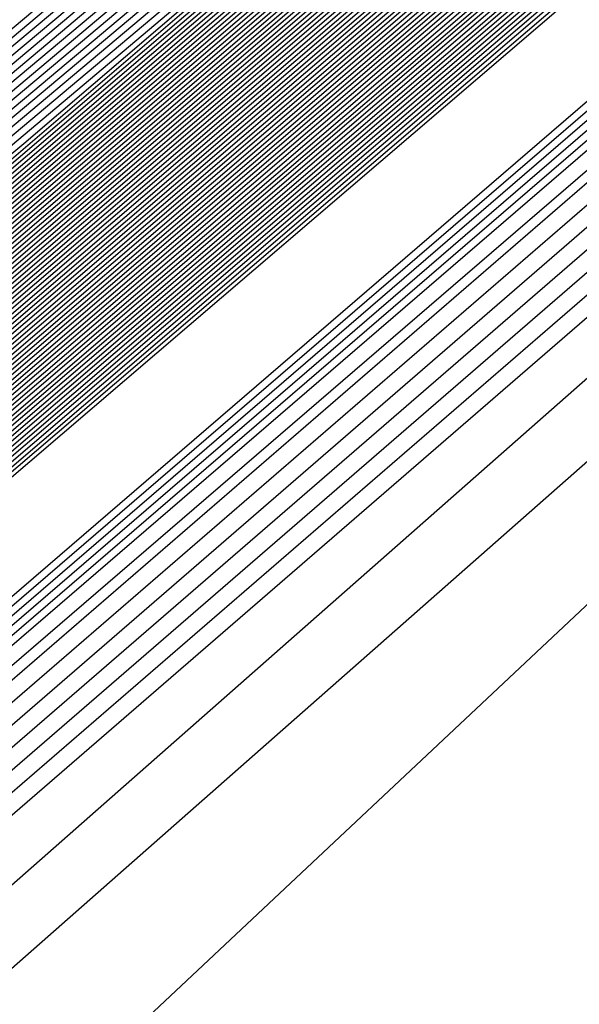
# Model space of a CAD drawing. Extents: x 3249832 to 3255657, y 13789405 to 13793316.
# Tile 885 of 1056: x 3253210.992 to 3253211.257, y 13791259.012 to 13791259.478. Entities that reach past the tile are written whole.
import ezdxf

# ---------------------------------------------------------------- set-up
doc = ezdxf.new("R2010")
doc.units = 0
doc.header["$LTSCALE"] = 100
doc.header["$MEASUREMENT"] = 0
for name, color, linetype in [('GRATIO_03231_CON', 1, 'CONTINUOUS'), ('GRATIO_0323_ICON', 1, 'CONTINUOUS'), ('TARGETS_EAST', 7, 'CONTINUOUS')]:
    doc.layers.add(name, color=color, linetype=linetype)

# ---------------------------------------------------------------- blocks, each defined once
blk = doc.blocks.new('Gratio_032316_contours')
at = {"layer": 'GRATIO_03231_CON', "color": 5, "linetype": 'Continuous', "flags": 128}
for points in [[(3253294.02117, 13791331.04278), (3253275.51252, 13791314.84857), (3253259.74641, 13791301.11971), (3253250.90118, 13791293.4869), (3253247.60749, 13791290.71421), (3253247.10911, 13791290.34906), (3253246.71171, 13791290.01217), (3253243.96878, 13791287.61762), (3253236.49572, 13791281.15281), (3253223.09361, 13791269.61112), (3253207.30623, 13791256.00981), (3253193.86302, 13791244.37213), (3253186.31196, 13791237.71784), (3253183.47503, 13791235.05279)], [(3253293.83167, 13791330.88045), (3253275.39736, 13791314.75135), (3253259.6945, 13791301.07777), (3253250.88464, 13791293.47583), (3253247.60402, 13791290.71447), (3253247.10757, 13791290.35085), (3253246.69656, 13791290.00204), (3253243.85762, 13791287.52479), (3253236.12374, 13791280.8358), (3253222.25472, 13791268.89288), (3253205.91767, 13791254.81834), (3253192.00653, 13791242.77561), (3253184.19264, 13791235.88971), (3253181.25697, 13791233.1319)], [(3253293.64218, 13791330.71812), (3253275.28219, 13791314.65413), (3253259.64258, 13791301.03582), (3253250.8681, 13791293.46475), (3253247.60055, 13791290.71473), (3253247.10604, 13791290.35265), (3253246.68141, 13791289.99191), (3253243.74646, 13791287.43197), (3253235.75176, 13791280.51879), (3253221.41583, 13791268.17464), (3253204.52912, 13791253.62687), (3253190.15004, 13791241.1791), (3253182.07332, 13791234.06158)], [(3253293.45268, 13791330.55578), (3253275.16702, 13791314.55691), (3253259.59067, 13791300.99388), (3253250.85155, 13791293.45368), (3253247.59708, 13791290.71499), (3253247.10451, 13791290.35445), (3253246.66626, 13791289.98178), (3253243.6353, 13791287.33914), (3253235.37978, 13791280.20179), (3253220.57694, 13791267.4564), (3253203.14057, 13791252.4354), (3253188.29355, 13791239.58258), (3253179.954, 13791232.23346)], [(3253308.44452, 13791343.76579), (3253293.07368, 13791330.23112), (3253274.93669, 13791314.36246), (3253259.48684, 13791300.90999), (3253250.81847, 13791293.43152), (3253247.59013, 13791290.71551), (3253247.10144, 13791290.35804), (3253246.63595, 13791289.96152), (3253243.41298, 13791287.15349), (3253234.63582, 13791279.56777), (3253218.89917, 13791266.01993), (3253200.36346, 13791250.05246), (3253184.58057, 13791236.38955), (3253175.71733, 13791228.58423), (3253172.40047, 13791225.5046), (3253171.87167, 13791224.84758), (3253171.83099, 13791224.68776), (3253171.81192, 13791224.61054), (3253171.80631, 13791224.57903), (3253171.80709, 13791224.56196), (3253171.81141, 13791224.55077), (3253171.8175, 13791224.5425)], [(3253308.192, 13791343.54795), (3253292.88418, 13791330.06879), (3253274.82152, 13791314.26524), (3253259.43492, 13791300.86805), (3253250.80192, 13791293.42045), (3253247.58666, 13791290.71576), (3253247.09991, 13791290.35984), (3253246.63023, 13791289.95949), (3253243.37731, 13791287.12548), (3253234.5186, 13791279.46953), (3253219.10173, 13791266.20888), (3253203.65505, 13791252.98282), (3253196.57706, 13791247.03615)], [(3253307.93948, 13791343.33011), (3253292.69468, 13791329.90645), (3253274.70635, 13791314.16802), (3253259.38301, 13791300.82611), (3253250.78538, 13791293.40937), (3253247.58319, 13791290.71602), (3253247.09838, 13791290.36164), (3253246.63006, 13791289.96223), (3253243.38596, 13791287.13554), (3253234.55099, 13791279.49977), (3253219.17525, 13791266.27429), (3253203.76972, 13791253.08339), (3253196.71057, 13791247.15255)], [(3253307.68696, 13791343.11228), (3253292.50518, 13791329.74412), (3253274.59119, 13791314.0708), (3253259.33109, 13791300.78416), (3253250.76884, 13791293.3983), (3253247.57972, 13791290.71628), (3253247.09685, 13791290.36343), (3253246.62988, 13791289.96496), (3253243.39462, 13791287.1456), (3253234.58339, 13791279.53), (3253219.24877, 13791266.33971), (3253203.88439, 13791253.18397), (3253196.84408, 13791247.26894)], [(3253307.18192, 13791342.67661), (3253292.12619, 13791329.41946), (3253274.36086, 13791313.87636), (3253259.22726, 13791300.70028), (3253250.73575, 13791293.37615), (3253247.57277, 13791290.7168), (3253247.09378, 13791290.36703), (3253246.62953, 13791289.97042), (3253243.41193, 13791287.16573), (3253234.64818, 13791279.59048), (3253219.39582, 13791266.47055), (3253204.11372, 13791253.38512), (3253197.11109, 13791247.50173)], [(3253306.9294, 13791342.45877), (3253291.93669, 13791329.25712), (3253274.24569, 13791313.77914), (3253259.17535, 13791300.65833), (3253250.71921, 13791293.36507), (3253247.5693, 13791290.71706), (3253247.09225, 13791290.36882), (3253246.62935, 13791289.97315), (3253243.42058, 13791287.17579), (3253234.68057, 13791279.62072), (3253219.46933, 13791266.53596), (3253204.22838, 13791253.4857), (3253197.2446, 13791247.61813)], [(3253306.67688, 13791342.24094), (3253291.74719, 13791329.09479), (3253274.13052, 13791313.68192), (3253259.12343, 13791300.61639), (3253250.70267, 13791293.354), (3253247.56583, 13791290.71731), (3253247.09072, 13791290.37062), (3253246.62918, 13791289.97588), (3253243.42924, 13791287.18585), (3253234.71297, 13791279.65096), (3253219.54285, 13791266.60138), (3253204.34305, 13791253.58627), (3253197.37811, 13791247.73453)], [(3253306.42436, 13791342.0231), (3253291.55769, 13791328.93246), (3253274.01535, 13791313.58469), (3253259.07151, 13791300.57445), (3253250.68613, 13791293.34292), (3253247.56236, 13791290.71757), (3253247.08919, 13791290.37242), (3253246.629, 13791289.97862), (3253243.43789, 13791287.19591), (3253234.74536, 13791279.68119), (3253219.61637, 13791266.6668), (3253204.45771, 13791253.68685), (3253197.51162, 13791247.85092)], [(3253305.91932, 13791341.58743), (3253291.17869, 13791328.60779), (3253273.78502, 13791313.39025), (3253258.96768, 13791300.49056), (3253250.65304, 13791293.32077), (3253247.55541, 13791290.71809), (3253247.08612, 13791290.37601), (3253246.62865, 13791289.98408), (3253243.4552, 13791287.21604), (3253234.81015, 13791279.74167), (3253219.76341, 13791266.79763), (3253204.68704, 13791253.888), (3253197.77863, 13791248.08372)], [(3253305.6668, 13791341.36959), (3253290.98919, 13791328.44546), (3253273.66985, 13791313.29303), (3253258.91577, 13791300.44861), (3253250.6365, 13791293.30969), (3253247.55194, 13791290.71835), (3253247.08459, 13791290.37781), (3253246.62848, 13791289.98681), (3253243.46386, 13791287.2261), (3253234.84255, 13791279.77191), (3253219.83693, 13791266.86305), (3253204.80171, 13791253.98858), (3253197.91214, 13791248.20012)], [(3253305.41428, 13791341.15176), (3253290.79969, 13791328.28313), (3253273.55469, 13791313.19581), (3253258.86385, 13791300.40667), (3253250.61995, 13791293.29862), (3253247.54847, 13791290.71861), (3253247.08306, 13791290.3796), (3253246.6283, 13791289.98954), (3253243.47251, 13791287.23616), (3253234.87494, 13791279.80214), (3253219.91045, 13791266.92847), (3253204.91637, 13791254.08915), (3253198.04565, 13791248.31651)], [(3253305.16176, 13791340.93392), (3253290.6102, 13791328.1208), (3253273.43952, 13791313.09859), (3253258.81194, 13791300.36473), (3253250.60341, 13791293.28754), (3253247.545, 13791290.71886), (3253247.08152, 13791290.3814), (3253246.62812, 13791289.99227), (3253243.48117, 13791287.24622), (3253234.90734, 13791279.83238), (3253219.98397, 13791266.99388), (3253205.03104, 13791254.18973), (3253198.17916, 13791248.43291)], [(3253304.65672, 13791340.49825), (3253290.2312, 13791327.79613), (3253273.20919, 13791312.90414), (3253258.70811, 13791300.28084), (3253250.57033, 13791293.26539), (3253247.53805, 13791290.71938), (3253247.07846, 13791290.385), (3253246.62777, 13791289.99774), (3253243.49848, 13791287.26634), (3253234.97213, 13791279.89286), (3253220.13101, 13791267.12472), (3253205.26037, 13791254.39088), (3253198.44617, 13791248.6657)], [(3253304.4042, 13791340.28041), (3253290.0417, 13791327.6338), (3253273.09402, 13791312.80692), (3253258.65619, 13791300.2389), (3253250.55378, 13791293.25432), (3253247.53458, 13791290.71964), (3253247.07693, 13791290.38679), (3253246.6276, 13791290.00047), (3253243.50713, 13791287.2764), (3253235.00453, 13791279.9231), (3253220.20453, 13791267.19013), (3253205.37503, 13791254.49146), (3253198.57968, 13791248.7821)], [(3253304.15168, 13791340.06258), (3253289.8522, 13791327.47147), (3253272.97886, 13791312.7097), (3253258.60428, 13791300.19695), (3253250.53724, 13791293.24324), (3253247.53111, 13791290.7199), (3253247.07539, 13791290.38859), (3253246.62742, 13791290.0032), (3253243.51579, 13791287.28647), (3253235.03692, 13791279.95333), (3253220.27805, 13791267.25555), (3253205.4897, 13791254.59203), (3253198.71319, 13791248.8985)], [(3253303.89916, 13791339.84474), (3253289.6627, 13791327.30914), (3253272.86369, 13791312.61248), (3253258.55236, 13791300.15501), (3253250.5207, 13791293.23216), (3253247.52764, 13791290.72015), (3253247.07386, 13791290.39039), (3253246.62724, 13791290.00593), (3253243.52444, 13791287.29653), (3253235.06932, 13791279.98357), (3253220.35157, 13791267.32097), (3253205.60436, 13791254.69261), (3253198.8467, 13791249.01489)], [(3253303.39412, 13791339.40907), (3253289.2837, 13791326.98447), (3253272.63335, 13791312.41804), (3253258.44853, 13791300.07112), (3253250.48761, 13791293.21001), (3253247.52069, 13791290.72067), (3253247.0708, 13791290.39398), (3253246.62689, 13791290.0114), (3253243.54175, 13791287.31665), (3253235.13411, 13791280.04405), (3253220.49861, 13791267.4518), (3253205.83369, 13791254.89376), (3253199.11371, 13791249.24769)], [(3253303.1416, 13791339.19123), (3253289.09421, 13791326.82214), (3253272.51819, 13791312.32081), (3253258.39661, 13791300.02918), (3253250.47107, 13791293.19894), (3253247.51722, 13791290.72093), (3253247.06927, 13791290.39578), (3253246.62672, 13791290.01413), (3253243.55041, 13791287.32671), (3253235.1665, 13791280.07429), (3253220.57213, 13791267.51722), (3253205.94836, 13791254.99434), (3253199.24722, 13791249.36409)], [(3253302.88908, 13791338.9734), (3253288.90471, 13791326.65981), (3253272.40302, 13791312.22359), (3253258.3447, 13791299.98724), (3253250.45453, 13791293.18786), (3253247.51375, 13791290.72119), (3253247.06773, 13791290.39757), (3253246.62654, 13791290.01686), (3253243.55907, 13791287.33677), (3253235.1989, 13791280.10452), (3253220.64565, 13791267.58263), (3253206.06302, 13791255.09491), (3253199.38073, 13791249.48048)], [(3253302.63656, 13791338.75556), (3253288.71521, 13791326.49747), (3253272.28786, 13791312.12637), (3253258.29278, 13791299.94529), (3253250.43798, 13791293.17679), (3253247.51028, 13791290.72145), (3253247.0662, 13791290.39937), (3253246.62637, 13791290.01959), (3253243.56772, 13791287.34683), (3253235.23129, 13791280.13476), (3253220.71917, 13791267.64805), (3253206.17769, 13791255.19549), (3253199.51423, 13791249.59688)], [(3253302.13153, 13791338.31989), (3253288.33621, 13791326.17281), (3253272.05752, 13791311.93193), (3253258.18895, 13791299.8614), (3253250.4049, 13791293.15464), (3253247.50334, 13791290.72196), (3253247.06314, 13791290.40297), (3253246.62601, 13791290.02505), (3253243.58503, 13791287.36696), (3253235.29608, 13791280.19524), (3253220.86621, 13791267.77889), (3253206.40702, 13791255.39664), (3253199.78125, 13791249.82967)], [(3253301.879, 13791338.10206), (3253288.14671, 13791326.01048), (3253271.94236, 13791311.83471), (3253258.13704, 13791299.81946), (3253250.38836, 13791293.14356), (3253247.49986, 13791290.72222), (3253247.0616, 13791290.40476), (3253246.62584, 13791290.02779), (3253243.59369, 13791287.37702), (3253235.32848, 13791280.22547), (3253220.93973, 13791267.8443), (3253206.52168, 13791255.49722), (3253199.91476, 13791249.94607)], [(3253301.62648, 13791337.88422), (3253287.95721, 13791325.84815), (3253271.82719, 13791311.73748), (3253258.08512, 13791299.77752), (3253250.37181, 13791293.13248), (3253247.49639, 13791290.72248), (3253247.06007, 13791290.40656), (3253246.62566, 13791290.03052), (3253243.60234, 13791287.38708), (3253235.36087, 13791280.25571), (3253221.01325, 13791267.90972), (3253206.63635, 13791255.59779), (3253200.04827, 13791250.06247)], [(3253301.37397, 13791337.66638), (3253287.76771, 13791325.68581), (3253271.71202, 13791311.64027), (3253258.03321, 13791299.73557), (3253250.35527, 13791293.12141), (3253247.49292, 13791290.72274), (3253247.05854, 13791290.40836), (3253246.62549, 13791290.03325), (3253243.611, 13791287.39714), (3253235.39327, 13791280.28595), (3253221.08677, 13791267.97514), (3253206.75101, 13791255.69837), (3253200.18178, 13791250.17887)], [(3253300.86893, 13791337.23071), (3253287.38872, 13791325.36115), (3253271.48169, 13791311.44582), (3253257.92938, 13791299.65169), (3253250.32219, 13791293.09926), (3253247.48598, 13791290.72325), (3253247.05547, 13791290.41195), (3253246.62514, 13791290.03871), (3253243.62831, 13791287.41727), (3253235.45806, 13791280.34643), (3253221.23381, 13791268.10597), (3253206.98034, 13791255.89952), (3253200.44879, 13791250.41166)], [(3253300.61641, 13791337.01288), (3253287.19922, 13791325.19882), (3253271.36652, 13791311.3486), (3253257.87746, 13791299.60974), (3253250.30564, 13791293.08818), (3253247.4825, 13791290.72351), (3253247.05394, 13791290.41375), (3253246.62496, 13791290.04144), (3253243.63696, 13791287.42733), (3253235.49045, 13791280.37666), (3253221.30733, 13791268.17139), (3253207.09501, 13791256.0001), (3253200.5823, 13791250.52806)], [(3253300.36389, 13791336.79504), (3253287.00972, 13791325.03648), (3253271.25136, 13791311.25138), (3253257.82555, 13791299.5678), (3253250.2891, 13791293.07711), (3253247.47903, 13791290.72377), (3253247.05241, 13791290.41554), (3253246.62478, 13791290.04418), (3253243.64562, 13791287.43739), (3253235.52285, 13791280.4069), (3253221.38085, 13791268.2368), (3253207.20967, 13791256.10068), (3253200.71581, 13791250.64445)], [(3253300.11137, 13791336.57721), (3253286.82022, 13791324.87415), (3253271.13619, 13791311.15416), (3253257.77363, 13791299.52586), (3253250.27256, 13791293.06603), (3253247.47556, 13791290.72403), (3253247.05088, 13791290.41734), (3253246.62461, 13791290.04691), (3253243.65427, 13791287.44745), (3253235.55525, 13791280.43714), (3253221.45437, 13791268.30222), (3253207.32434, 13791256.20125), (3253200.84931, 13791250.76085)], [(3253299.60633, 13791336.14153), (3253286.44122, 13791324.54949), (3253270.90586, 13791310.95971), (3253257.6698, 13791299.44197), (3253250.23947, 13791293.04388), (3253247.46862, 13791290.72454), (3253247.04781, 13791290.42093), (3253246.62426, 13791290.05237), (3253243.67158, 13791287.46757), (3253235.62004, 13791280.49761), (3253221.60141, 13791268.43306), (3253207.55367, 13791256.4024), (3253201.11633, 13791250.99364)], [(3253299.35381, 13791335.9237), (3253286.25172, 13791324.38716), (3253270.79069, 13791310.86249), (3253257.61789, 13791299.40003), (3253250.22293, 13791293.0328), (3253247.46514, 13791290.7248), (3253247.04628, 13791290.42273), (3253246.62408, 13791290.0551), (3253243.68024, 13791287.47763), (3253235.65243, 13791280.52785), (3253221.67493, 13791268.49847), (3253207.66834, 13791256.50298), (3253201.24984, 13791251.11004)], [(3253299.10129, 13791335.70586), (3253286.06223, 13791324.22482), (3253270.67552, 13791310.76527), (3253257.56597, 13791299.35808), (3253250.20639, 13791293.02173), (3253247.46167, 13791290.72506), (3253247.04475, 13791290.42453), (3253246.62391, 13791290.05783), (3253243.68889, 13791287.4877), (3253235.68483, 13791280.55809), (3253221.74845, 13791268.56389), (3253207.783, 13791256.60355), (3253201.38335, 13791251.22644)], [(3253298.84877, 13791335.48803), (3253285.87273, 13791324.06249), (3253270.56035, 13791310.66805), (3253257.51405, 13791299.31614), (3253250.18984, 13791293.01065), (3253247.4582, 13791290.72532), (3253247.04322, 13791290.42633), (3253246.62373, 13791290.06056), (3253243.69755, 13791287.49776), (3253235.71722, 13791280.58833), (3253221.82197, 13791268.62931), (3253207.89767, 13791256.70413), (3253201.51686, 13791251.34284)], [(3253298.34373, 13791335.05235), (3253285.49373, 13791323.73782), (3253270.33006, 13791310.47357), (3253257.41034, 13791299.23211), (3253250.15702, 13791292.9882), (3253247.45165, 13791290.72536), (3253247.04061, 13791290.42937), (3253246.62378, 13791290.06555), (3253243.71512, 13791287.51757), (3253235.78213, 13791280.64867), (3253221.96904, 13791268.7601), (3253208.127, 13791256.90528), (3253201.78387, 13791251.57563)], [(3253298.09121, 13791334.83452), (3253285.30424, 13791323.57548), (3253270.21493, 13791310.37629), (3253257.35856, 13791299.19), (3253250.14077, 13791292.97675), (3253247.44864, 13791290.72505), (3253247.03961, 13791290.4305), (3253246.62406, 13791290.06771), (3253243.72406, 13791287.52727), (3253235.81466, 13791280.67874), (3253222.0426, 13791268.82547), (3253208.24167, 13791257.00585), (3253201.91738, 13791251.69203)], [(3253297.83869, 13791334.61668), (3253285.11475, 13791323.41314), (3253270.09981, 13791310.27902), (3253257.30679, 13791299.14788), (3253250.12455, 13791292.96527), (3253247.44567, 13791290.72468), (3253247.03867, 13791290.43158), (3253246.62439, 13791290.06982), (3253243.73305, 13791287.53693), (3253235.8472, 13791280.70879), (3253222.11616, 13791268.89083), (3253208.35634, 13791257.10642), (3253202.05089, 13791251.80842)], [(3253222.18973, 13791268.9562), (3253208.47101, 13791257.20698), (3253202.18439, 13791251.92482), (3253202.18439, 13791251.92482), (3253208.30778, 13791257.39414), (3253221.8874, 13791269.30278)], [(3253222.33685, 13791269.08692), (3253208.70035, 13791257.40813), (3253202.45141, 13791252.15761), (3253202.45141, 13791252.15761), (3253208.5381, 13791257.59416), (3253222.03635, 13791269.43142)], [(3253222.41042, 13791269.15229), (3253208.81502, 13791257.50869), (3253202.58492, 13791252.27401), (3253202.58492, 13791252.27401), (3253208.65326, 13791257.69417), (3253222.11082, 13791269.49575)], [(3253222.48398, 13791269.21765), (3253208.92969, 13791257.60926), (3253202.71843, 13791252.39041), (3253202.71843, 13791252.39041), (3253208.76842, 13791257.79418), (3253222.18529, 13791269.56007)], [(3253222.55754, 13791269.28301), (3253209.04436, 13791257.70983), (3253202.85194, 13791252.50681), (3253202.85193, 13791252.50681), (3253208.88358, 13791257.89419), (3253222.25977, 13791269.62439)], [(3253222.70467, 13791269.41374), (3253209.2737, 13791257.91097), (3253203.11895, 13791252.7396), (3253203.11895, 13791252.7396), (3253209.1139, 13791258.0942), (3253222.40871, 13791269.75304)], [(3253222.77823, 13791269.4791), (3253209.38837, 13791258.01154), (3253203.25246, 13791252.856), (3253203.25246, 13791252.856), (3253209.22906, 13791258.19421), (3253222.48319, 13791269.81736)], [(3253222.8518, 13791269.54447), (3253209.50304, 13791258.11211), (3253203.38597, 13791252.97239), (3253203.38597, 13791252.97239), (3253209.34422, 13791258.29422), (3253222.55766, 13791269.88168)], [(3253222.92536, 13791269.60983), (3253209.61771, 13791258.21268), (3253203.51947, 13791253.08879), (3253203.51947, 13791253.08879), (3253209.45938, 13791258.39423), (3253222.63214, 13791269.946)], [(3253294.55593, 13791331.78482), (3253282.65133, 13791321.30274), (3253268.6032, 13791309.01445), (3253256.6338, 13791298.60027), (3253249.91373, 13791292.81609), (3253247.40711, 13791290.71997), (3253247.02638, 13791290.44557), (3253246.62867, 13791290.09727), (3253243.8498, 13791287.66252), (3253236.27025, 13791281.09954), (3253223.07249, 13791269.74056), (3253209.84706, 13791258.41382), (3253203.78649, 13791253.32159), (3253203.78649, 13791253.32159), (3253209.68971, 13791258.59423), (3253222.78114, 13791270.07458), (3253235.89161, 13791281.53353), (3253243.79641, 13791288.43297), (3253249.04881, 13791292.99861), (3253256.14655, 13791299.14707), (3253268.13516, 13791309.52901), (3253282.25127, 13791321.73092), (3253294.2793, 13791332.07331)], [(3253294.30341, 13791331.56698), (3253282.46184, 13791321.1404), (3253268.48808, 13791308.91717), (3253256.58203, 13791298.55815), (3253249.89752, 13791292.80461), (3253247.40414, 13791290.71961), (3253247.02543, 13791290.44664), (3253246.629, 13791290.09938), (3253243.85878, 13791287.67218), (3253236.30279, 13791281.1296), (3253223.14605, 13791269.80592), (3253209.96173, 13791258.51439), (3253203.92, 13791253.43798), (3253203.92, 13791253.43798), (3253209.80487, 13791258.69424), (3253222.85565, 13791270.13885), (3253235.92547, 13791281.56208), (3253243.80512, 13791288.43921), (3253249.03601, 13791292.98573), (3253256.09723, 13791299.1022), (3253268.02248, 13791309.42905), (3253282.06389, 13791321.56632), (3253294.02824, 13791331.85395)], [(3253294.05089, 13791331.34915), (3253282.27235, 13791320.97806), (3253268.37296, 13791308.8199), (3253256.53026, 13791298.51602), (3253249.8813, 13791292.79314), (3253247.40117, 13791290.71925), (3253247.02448, 13791290.44772), (3253246.62933, 13791290.10149), (3253243.86776, 13791287.68184), (3253236.33533, 13791281.15966), (3253223.21961, 13791269.87129), (3253210.0764, 13791258.61496), (3253204.05351, 13791253.55438), (3253204.05351, 13791253.55438), (3253209.92004, 13791258.79424), (3253222.93017, 13791270.20313), (3253235.95934, 13791281.59062), (3253243.81382, 13791288.44544), (3253249.02321, 13791292.97286), (3253256.04791, 13791299.05733), (3253267.90979, 13791309.32909), (3253281.87651, 13791321.40172), (3253293.77719, 13791331.63458)], [(3253293.79837, 13791331.13131), (3253282.08285, 13791320.81572), (3253268.25784, 13791308.72262), (3253256.47849, 13791298.4739), (3253249.86508, 13791292.78166), (3253247.39821, 13791290.71889), (3253247.02354, 13791290.4488), (3253246.62966, 13791290.1036), (3253243.87675, 13791287.6915), (3253236.36787, 13791281.18972), (3253223.29318, 13791269.93665), (3253210.19107, 13791258.71553), (3253204.18702, 13791253.67078), (3253204.18701, 13791253.67078), (3253210.0352, 13791258.89424), (3253223.00468, 13791270.26741), (3253235.9932, 13791281.61917), (3253243.82253, 13791288.45167), (3253249.01041, 13791292.95999), (3253255.9986, 13791299.01245), (3253267.79711, 13791309.22914), (3253281.68913, 13791321.23712), (3253293.52613, 13791331.41522)], [(3253281.70387, 13791320.49104), (3253268.02759, 13791308.52807), (3253256.37495, 13791298.38965), (3253249.83265, 13791292.75871), (3253247.39227, 13791290.71816), (3253247.02165, 13791290.45095), (3253246.63032, 13791290.10782), (3253243.89471, 13791287.71083), (3253236.43295, 13791281.24983), (3253223.4403, 13791270.06738), (3253210.42041, 13791258.91666), (3253204.45403, 13791253.90357), (3253204.45403, 13791253.90357), (3253210.2655, 13791259.09429), (3253223.15342, 13791270.39627), (3253236.05998, 13791281.67732), (3253243.49467, 13791288.16911), (3253246.23629, 13791290.55891), (3253246.63094, 13791290.89792), (3253246.97688, 13791291.19282), (3253249.38096, 13791293.27243), (3253255.90221, 13791298.92109), (3253267.57241, 13791309.02875), (3253281.31446, 13791320.90786)], [(3253281.51437, 13791320.3287), (3253267.91246, 13791308.4308), (3253256.32319, 13791298.34753), (3253249.81643, 13791292.74723), (3253247.38931, 13791290.7178), (3253247.0207, 13791290.45203), (3253246.63065, 13791290.10993), (3253243.90369, 13791287.72049), (3253236.4655, 13791281.27989), (3253223.51387, 13791270.13274), (3253210.53508, 13791259.01723), (3253204.58754, 13791254.01997), (3253204.58754, 13791254.01997), (3253210.38066, 13791259.1943), (3253223.22789, 13791270.4606), (3253236.0937, 13791281.70603), (3253243.50493, 13791288.17732), (3253246.23793, 13791290.55953), (3253246.63143, 13791290.89735), (3253246.97568, 13791291.19044), (3253249.36691, 13791293.25849), (3253255.85289, 13791298.87622), (3253267.45972, 13791308.92879), (3253281.12708, 13791320.74326)], [(3253281.32488, 13791320.16636), (3253267.79734, 13791308.33352), (3253256.27142, 13791298.30541), (3253249.80022, 13791292.73576), (3253247.38634, 13791290.71744), (3253247.01976, 13791290.4531), (3253246.63098, 13791290.11204), (3253243.91267, 13791287.73015), (3253236.49804, 13791281.30995), (3253223.58743, 13791270.1981), (3253210.64975, 13791259.1178), (3253204.72105, 13791254.13636), (3253204.72105, 13791254.13637), (3253210.49582, 13791259.2943), (3253223.30236, 13791270.52492), (3253236.12742, 13791281.73474), (3253243.51518, 13791288.18552), (3253246.23956, 13791290.56015), (3253246.63193, 13791290.89678), (3253246.97448, 13791291.18805), (3253249.35287, 13791293.24455), (3253255.80356, 13791298.83135), (3253267.34704, 13791308.82884), (3253280.9397, 13791320.57865)], [(3253281.13539, 13791320.00402), (3253267.68222, 13791308.23625), (3253256.21965, 13791298.26328), (3253249.784, 13791292.72428), (3253247.38337, 13791290.71708), (3253247.01881, 13791290.45418), (3253246.63131, 13791290.11416), (3253243.92165, 13791287.73981), (3253236.53058, 13791281.34001), (3253223.66099, 13791270.26347), (3253210.76442, 13791259.21837), (3253204.85455, 13791254.25276), (3253204.85455, 13791254.25276), (3253210.61098, 13791259.39431), (3253223.37683, 13791270.58925), (3253236.16114, 13791281.76345), (3253243.52543, 13791288.19373), (3253246.2412, 13791290.56077), (3253246.63242, 13791290.89621), (3253246.97329, 13791291.18567), (3253249.33882, 13791293.23061), (3253255.75424, 13791298.78648), (3253267.23435, 13791308.72888), (3253280.75231, 13791320.41405)], [(3253267.45197, 13791308.0417), (3253256.11611, 13791298.17904), (3253249.75157, 13791292.70133), (3253247.37744, 13791290.71635), (3253247.01692, 13791290.45633), (3253246.63197, 13791290.11838), (3253243.93961, 13791287.75913), (3253236.59567, 13791281.40012), (3253223.80812, 13791270.3942), (3253210.99376, 13791259.41951), (3253205.12157, 13791254.48556), (3253205.12157, 13791254.48556), (3253210.84129, 13791259.59433), (3253223.52577, 13791270.7179), (3253236.22858, 13791281.82086), (3253243.54593, 13791288.21014), (3253246.24446, 13791290.562), (3253246.6334, 13791290.89508), (3253246.97089, 13791291.1809), (3253249.31072, 13791293.20273), (3253255.65559, 13791298.69674), (3253267.00898, 13791308.52897)], [(3253267.33685, 13791307.94442), (3253256.06434, 13791298.13691), (3253249.73535, 13791292.68985), (3253247.37447, 13791290.71599), (3253247.01598, 13791290.45741), (3253246.6323, 13791290.12049), (3253243.9486, 13791287.76879), (3253236.62821, 13791281.43018), (3253223.88168, 13791270.45956), (3253211.10843, 13791259.52008), (3253205.25508, 13791254.60195), (3253205.25508, 13791254.60195), (3253210.95645, 13791259.69434), (3253223.60023, 13791270.78223), (3253236.2623, 13791281.84957), (3253243.55619, 13791288.21834), (3253246.2461, 13791290.56262), (3253246.63389, 13791290.89451), (3253246.96969, 13791291.17852), (3253249.29667, 13791293.18879), (3253255.60626, 13791298.65187), (3253266.8963, 13791308.42902)], [(3253267.22172, 13791307.84715), (3253256.01257, 13791298.09479), (3253249.71913, 13791292.67838), (3253247.37151, 13791290.71563), (3253247.01503, 13791290.45848), (3253246.63263, 13791290.1226), (3253243.95758, 13791287.77846), (3253236.66075, 13791281.46024), (3253223.95525, 13791270.52492), (3253211.2231, 13791259.62065), (3253205.38858, 13791254.71835), (3253205.38859, 13791254.71835), (3253211.07161, 13791259.79435), (3253223.6747, 13791270.84655), (3253236.29602, 13791281.87828), (3253243.56644, 13791288.22655), (3253246.24773, 13791290.56324), (3253246.63439, 13791290.89394), (3253246.9685, 13791291.17613), (3253249.28262, 13791293.17485), (3253255.55694, 13791298.607), (3253266.78361, 13791308.32906)], [(3253267.1066, 13791307.74987), (3253255.96081, 13791298.05266), (3253249.70292, 13791292.6669), (3253247.36854, 13791290.71526), (3253247.01409, 13791290.45956), (3253246.63296, 13791290.12471), (3253243.96656, 13791287.78812), (3253236.69329, 13791281.49029), (3253224.02881, 13791270.59029), (3253211.33777, 13791259.72122), (3253205.52209, 13791254.83475), (3253205.52209, 13791254.83475), (3253211.18677, 13791259.89435), (3253223.74917, 13791270.91088), (3253236.32974, 13791281.90699), (3253243.57669, 13791288.23475), (3253246.24937, 13791290.56386), (3253246.63488, 13791290.89337), (3253246.9673, 13791291.17375), (3253249.26858, 13791293.16091), (3253255.50762, 13791298.56213), (3253266.67093, 13791308.22911)], [(3253266.87636, 13791307.55532), (3253255.85727, 13791297.96842), (3253249.67048, 13791292.64395), (3253247.36261, 13791290.71454), (3253247.01219, 13791290.46171), (3253246.63362, 13791290.12893), (3253243.98452, 13791287.80744), (3253236.75838, 13791281.55041), (3253224.17594, 13791270.72101), (3253211.56711, 13791259.92236), (3253205.78911, 13791255.06754), (3253205.78911, 13791255.06754), (3253211.41709, 13791260.09437), (3253223.89811, 13791271.03953), (3253236.39717, 13791281.9644), (3253243.59719, 13791288.25117), (3253246.25263, 13791290.56509), (3253246.63586, 13791290.89224), (3253246.96491, 13791291.16898), (3253249.24048, 13791293.13303), (3253255.40897, 13791298.4724), (3253266.44556, 13791308.0292)], [(3253266.76123, 13791307.45805), (3253255.8055, 13791297.92629), (3253249.65427, 13791292.63247), (3253247.35964, 13791290.71418), (3253247.01125, 13791290.46279), (3253246.63395, 13791290.13104), (3253243.9935, 13791287.8171), (3253236.79092, 13791281.58047), (3253224.2495, 13791270.78638), (3253211.68179, 13791260.02293), (3253205.92262, 13791255.18394), (3253205.92262, 13791255.18394), (3253211.53225, 13791260.19438), (3253223.97258, 13791271.10386), (3253236.43089, 13791281.99311), (3253243.60744, 13791288.25937), (3253246.25427, 13791290.56571), (3253246.63635, 13791290.89167), (3253246.96371, 13791291.1666), (3253249.22643, 13791293.11909), (3253255.35964, 13791298.42753), (3253266.33287, 13791307.92924)], [(3253266.64611, 13791307.36077), (3253255.75373, 13791297.88417), (3253249.63805, 13791292.621), (3253247.35667, 13791290.71382), (3253247.0103, 13791290.46387), (3253246.63428, 13791290.13316), (3253244.00248, 13791287.82676), (3253236.82346, 13791281.61053), (3253224.32306, 13791270.85174), (3253211.79646, 13791260.1235), (3253206.05613, 13791255.30034), (3253206.05613, 13791255.30033), (3253211.64741, 13791260.29439), (3253224.04705, 13791271.16818), (3253236.46461, 13791282.02182), (3253243.6177, 13791288.26758), (3253246.2559, 13791290.56633), (3253246.63684, 13791290.8911), (3253246.96251, 13791291.16422), (3253249.21238, 13791293.10515), (3253255.31032, 13791298.38266), (3253266.22019, 13791307.82929)], [(3253266.53099, 13791307.2635), (3253255.70196, 13791297.84205), (3253249.62183, 13791292.60952), (3253247.35371, 13791290.71345), (3253247.00936, 13791290.46494), (3253246.63461, 13791290.13527), (3253244.01147, 13791287.83642), (3253236.856, 13791281.64058), (3253224.39663, 13791270.9171), (3253211.91113, 13791260.22407), (3253206.18963, 13791255.41673), (3253206.18963, 13791255.41673), (3253211.76257, 13791260.3944), (3253224.12152, 13791271.23251), (3253236.49833, 13791282.05053), (3253243.62795, 13791288.27578), (3253246.25754, 13791290.56695), (3253246.63734, 13791290.89054), (3253246.96131, 13791291.16183), (3253249.19833, 13791293.09121), (3253255.26099, 13791298.33779), (3253266.1075, 13791307.72933)], [(3253266.30074, 13791307.06895), (3253255.59843, 13791297.7578), (3253249.5894, 13791292.58657), (3253247.34778, 13791290.71273), (3253247.00747, 13791290.4671), (3253246.63526, 13791290.13949), (3253244.02943, 13791287.85574), (3253236.92109, 13791281.7007), (3253224.54375, 13791271.04783), (3253212.14047, 13791260.42521), (3253206.45665, 13791255.64953), (3253206.45665, 13791255.64953), (3253211.99289, 13791260.59441), (3253224.27046, 13791271.36115), (3253236.56577, 13791282.10794), (3253243.64845, 13791288.29219), (3253246.2608, 13791290.56818), (3253246.63832, 13791290.8894), (3253246.95892, 13791291.15707), (3253249.17024, 13791293.06333), (3253255.16235, 13791298.24805), (3253265.88213, 13791307.52942)], [(3253266.18562, 13791306.97167), (3253255.54666, 13791297.71567), (3253249.57318, 13791292.57509), (3253247.34481, 13791290.71237), (3253247.00652, 13791290.46817), (3253246.63559, 13791290.1416), (3253244.03841, 13791287.86541), (3253236.95363, 13791281.73076), (3253224.61732, 13791271.1132), (3253212.25514, 13791260.52577), (3253206.59016, 13791255.76592), (3253206.59016, 13791255.76592), (3253212.10805, 13791260.69442), (3253224.34492, 13791271.42548), (3253236.59949, 13791282.13665), (3253243.6587, 13791288.3004), (3253246.26244, 13791290.5688), (3253246.63881, 13791290.88883), (3253246.95772, 13791291.15468), (3253249.15619, 13791293.04939), (3253255.11302, 13791298.20318), (3253265.76944, 13791307.42947)], [(3253266.07049, 13791306.8744), (3253255.49489, 13791297.67355), (3253249.55697, 13791292.56362), (3253247.34184, 13791290.712), (3253247.00558, 13791290.46925), (3253246.63592, 13791290.14371), (3253244.04739, 13791287.87507), (3253236.98617, 13791281.76081), (3253224.69088, 13791271.17856), (3253212.36981, 13791260.62634), (3253206.72366, 13791255.88232), (3253206.72367, 13791255.88232), (3253212.22321, 13791260.79443), (3253224.41939, 13791271.4898), (3253236.63321, 13791282.16536), (3253243.66895, 13791288.30861), (3253246.26407, 13791290.56942), (3253246.6393, 13791290.88827), (3253246.95652, 13791291.1523), (3253249.14214, 13791293.03545), (3253255.0637, 13791298.15831), (3253265.65676, 13791307.32951)], [(3253265.95537, 13791306.77712), (3253255.44312, 13791297.63143), (3253249.54075, 13791292.55214), (3253247.33888, 13791290.71164), (3253247.00463, 13791290.47032), (3253246.63625, 13791290.14582), (3253244.05637, 13791287.88473), (3253237.01871, 13791281.79087), (3253224.76444, 13791271.24392), (3253212.48448, 13791260.72691), (3253206.85717, 13791255.99872), (3253206.85717, 13791255.99872), (3253212.33837, 13791260.89444), (3253224.49386, 13791271.55413), (3253236.66693, 13791282.19407), (3253243.67921, 13791288.31681), (3253246.26571, 13791290.57004), (3253246.6398, 13791290.8877), (3253246.95533, 13791291.14992), (3253249.12809, 13791293.02151), (3253255.01437, 13791298.11344), (3253265.54407, 13791307.22956)]]:
    blk.add_lwpolyline(points, dxfattribs=at)
at = {"layer": 'GRATIO_03231_CON', "color": 1, "linetype": 'Continuous', "flags": 128}
for points in [[(3253305.67252, 13791341.15943), (3253291.44112, 13791328.73289), (3253274.09304, 13791313.59512), (3253259.13586, 13791300.57928), (3253250.7226, 13791293.32407), (3253247.58798, 13791290.69058), (3253247.11217, 13791290.34546), (3253246.74202, 13791290.03243), (3253244.1911, 13791287.80327), (3253237.23968, 13791281.78682), (3253224.77139, 13791271.04759), (3253210.08333, 13791258.39275), (3253197.57601, 13791247.56516)], [(3253301.48161, 13791337.48281), (3253288.76214, 13791326.38505), (3253272.61894, 13791312.30302), (3253258.50087, 13791300.02092), (3253250.53561, 13791293.15728), (3253247.56601, 13791290.66808), (3253247.1137, 13791290.34367), (3253246.75717, 13791290.04256), (3253244.30226, 13791287.8961), (3253237.61166, 13791282.10383), (3253225.61027, 13791271.76582), (3253211.47189, 13791259.58422), (3253199.4325, 13791249.16167)], [(3253297.2907, 13791333.80618), (3253286.08317, 13791324.03722), (3253271.14483, 13791311.01092), (3253257.86588, 13791299.46255), (3253250.34863, 13791292.99048), (3253247.54404, 13791290.64559), (3253247.11524, 13791290.34187), (3253246.77232, 13791290.05269), (3253244.41342, 13791287.98892), (3253237.98364, 13791282.42084), (3253226.44916, 13791272.48406), (3253212.86044, 13791260.77569), (3253201.28899, 13791250.75819)], [(3253283.4042, 13791321.68939), (3253269.67074, 13791309.71882), (3253257.23089, 13791298.90419), (3253250.16164, 13791292.82369), (3253247.52207, 13791290.6231), (3253247.11677, 13791290.34007), (3253246.78748, 13791290.06281), (3253244.52458, 13791288.08175), (3253238.35562, 13791282.73785), (3253227.28805, 13791273.2023), (3253214.24899, 13791261.96716), (3253203.14548, 13791252.3547), (3253196.90856, 13791246.85849)], [(3253284.71798, 13791322.7763), (3253278.04625, 13791316.99372), (3253266.72253, 13791307.13463), (3253255.9609, 13791297.78746), (3253249.78767, 13791292.4901), (3253247.47813, 13791290.57812), (3253247.11983, 13791290.33648), (3253246.81778, 13791290.08307), (3253244.7469, 13791288.2674), (3253239.09958, 13791283.37186), (3253228.96583, 13791274.63877), (3253217.0261, 13791264.3501), (3253206.85846, 13791255.54773), (3253201.14719, 13791250.51475)], [(3253265.24844, 13791305.84253), (3253255.32591, 13791297.2291), (3253249.60069, 13791292.32331), (3253247.45616, 13791290.55562), (3253247.12136, 13791290.33468), (3253246.83293, 13791290.0932), (3253244.85806, 13791288.36023), (3253239.47156, 13791283.68887), (3253229.80472, 13791275.35701), (3253218.41465, 13791265.54157), (3253208.71495, 13791257.14425), (3253203.26651, 13791252.34288), (3253201.21954, 13791250.41992)], [(3253219.80321, 13791266.73304), (3253210.57144, 13791258.74076), (3253205.38583, 13791254.17101), (3253203.4376, 13791252.34081), (3253203.10639, 13791251.87832), (3253203.04337, 13791251.64335), (3253202.98577, 13791251.42247), (3253202.94238, 13791251.23391), (3253203.08126, 13791251.23357), (3253204.20773, 13791252.12802), (3253207.28638, 13791254.76146), (3253212.79514, 13791259.54974), (3253219.26508, 13791265.19521)], [(3253221.19176, 13791267.92451), (3253212.42793, 13791260.33728), (3253207.50515, 13791255.99914), (3253205.65567, 13791254.2617), (3253205.34124, 13791253.82265), (3253205.28141, 13791253.59959), (3253205.22674, 13791253.3899), (3253205.18554, 13791253.2109), (3253205.33755, 13791253.22823), (3253206.54802, 13791254.20083), (3253209.85361, 13791257.03597), (3253215.76882, 13791262.18177), (3253222.7194, 13791268.24964)], [(3253223.96887, 13791270.30746), (3253216.14091, 13791263.53031), (3253211.74379, 13791259.6554), (3253210.09179, 13791258.10349), (3253209.81094, 13791257.71132), (3253209.7575, 13791257.51208), (3253209.70866, 13791257.32478), (3253209.67187, 13791257.16489), (3253209.85011, 13791257.21753), (3253211.22859, 13791258.34644), (3253214.98807, 13791261.58499), (3253221.71619, 13791267.44582)]]:
    blk.add_lwpolyline(points, dxfattribs=at)
at = {"layer": 'GRATIO_0323_ICON', "color": 7, "linetype": 'Continuous', "flags": 128}
for points in [[(3253293.26318, 13791330.39345), (3253275.05185, 13791314.45969), (3253259.53875, 13791300.95194), (3253250.83501, 13791293.4426), (3253247.59361, 13791290.71525), (3253247.10298, 13791290.35624), (3253246.6511, 13791289.97165), (3253243.52414, 13791287.24631), (3253235.0078, 13791279.88478), (3253219.73806, 13791266.73817), (3253201.75202, 13791251.24392), (3253186.43706, 13791237.98607), (3253177.83468, 13791230.40533)], [(3253307.43444, 13791342.89444), (3253292.31568, 13791329.58179), (3253274.47602, 13791313.97358), (3253259.27918, 13791300.74222), (3253250.7523, 13791293.38722), (3253247.57625, 13791290.71654), (3253247.09531, 13791290.36523), (3253246.62971, 13791289.96769), (3253243.40327, 13791287.15567), (3253234.61578, 13791279.56024), (3253219.3223, 13791266.40513), (3253203.99905, 13791253.28454), (3253196.97759, 13791247.38534)], [(3253306.17184, 13791341.80526), (3253291.36819, 13791328.77013), (3253273.90019, 13791313.48747), (3253259.0196, 13791300.5325), (3253250.66958, 13791293.33184), (3253247.55889, 13791290.71783), (3253247.08765, 13791290.37421), (3253246.62883, 13791289.98135), (3253243.44655, 13791287.20597), (3253234.77776, 13791279.71143), (3253219.68989, 13791266.73221), (3253204.57238, 13791253.78743), (3253197.64512, 13791247.96732)], [(3253304.90924, 13791340.71608), (3253290.4207, 13791327.95847), (3253273.32436, 13791313.00136), (3253258.76002, 13791300.32278), (3253250.58687, 13791293.27647), (3253247.54153, 13791290.71912), (3253247.07999, 13791290.3832), (3253246.62795, 13791289.99501), (3253243.48982, 13791287.25628), (3253234.93973, 13791279.86262), (3253220.05749, 13791267.0593), (3253205.1457, 13791254.2903), (3253198.31267, 13791248.54931)], [(3253303.64664, 13791339.62691), (3253289.4732, 13791327.1468), (3253272.74852, 13791312.51526), (3253258.50045, 13791300.11307), (3253250.50416, 13791293.22109), (3253247.52417, 13791290.72041), (3253247.07233, 13791290.39218), (3253246.62707, 13791290.00866), (3253243.5331, 13791287.30659), (3253235.10171, 13791280.01381), (3253220.42509, 13791267.38638), (3253205.71903, 13791254.79319), (3253198.9802, 13791249.13129)], [(3253302.38404, 13791338.53773), (3253288.52571, 13791326.33514), (3253272.17269, 13791312.02915), (3253258.24087, 13791299.90335), (3253250.42144, 13791293.16571), (3253247.50681, 13791290.7217), (3253247.06467, 13791290.40117), (3253246.62619, 13791290.02232), (3253243.57638, 13791287.3569), (3253235.26369, 13791280.165), (3253220.79269, 13791267.71347), (3253206.29235, 13791255.29606), (3253199.64775, 13791249.71328)], [(3253301.12145, 13791337.44855), (3253287.57822, 13791325.52348), (3253271.59685, 13791311.54304), (3253257.98129, 13791299.69363), (3253250.33873, 13791293.11033), (3253247.48945, 13791290.723), (3253247.05701, 13791290.41015), (3253246.62531, 13791290.03598), (3253243.61965, 13791287.4072), (3253235.42566, 13791280.31619), (3253221.16029, 13791268.04055), (3253206.86568, 13791255.79895), (3253200.31528, 13791250.29526)], [(3253299.85885, 13791336.35937), (3253286.63072, 13791324.71182), (3253271.02102, 13791311.05694), (3253257.72172, 13791299.48391), (3253250.25601, 13791293.05496), (3253247.47209, 13791290.72429), (3253247.04935, 13791290.41914), (3253246.62443, 13791290.04964), (3253243.66293, 13791287.45751), (3253235.58764, 13791280.46738), (3253221.52789, 13791268.36764), (3253207.439, 13791256.30182), (3253200.98282, 13791250.87725)], [(3253298.59625, 13791335.27019), (3253285.68323, 13791323.90016), (3253270.44519, 13791310.57083), (3253257.46214, 13791299.2742), (3253250.1733, 13791292.99958), (3253247.45473, 13791290.72558), (3253247.04168, 13791290.42812), (3253246.62355, 13791290.0633), (3253243.7062, 13791287.50782), (3253235.74962, 13791280.61857), (3253221.89549, 13791268.69472), (3253208.01233, 13791256.80471), (3253201.65036, 13791251.45923)], [(3253222.26329, 13791269.02156), (3253208.58568, 13791257.30755), (3253202.3179, 13791252.04122), (3253202.3179, 13791252.04122), (3253208.42294, 13791257.49415), (3253221.96187, 13791269.36711)], [(3253222.63111, 13791269.34838), (3253209.15903, 13791257.8104), (3253202.98544, 13791252.6232), (3253202.98544, 13791252.6232), (3253208.99874, 13791257.99419), (3253222.33424, 13791269.68871)], [(3253294.80845, 13791332.00265), (3253282.84083, 13791321.46507), (3253268.71833, 13791309.11172), (3253256.68557, 13791298.6424), (3253249.92995, 13791292.82756), (3253247.41007, 13791290.72034), (3253247.02732, 13791290.44449), (3253246.62834, 13791290.09516), (3253243.84082, 13791287.65286), (3253236.2377, 13791281.06949), (3253222.99892, 13791269.67519), (3253209.73238, 13791258.31325), (3253203.65298, 13791253.20519), (3253203.65298, 13791253.20519), (3253209.57454, 13791258.49423), (3253222.70663, 13791270.0103), (3253235.85774, 13791281.50498), (3253243.7877, 13791288.42674), (3253249.0616, 13791293.01148), (3253256.19586, 13791299.19195), (3253268.24784, 13791309.62896), (3253282.43865, 13791321.89552), (3253294.53035, 13791332.29267)], [(3253281.89336, 13791320.65338), (3253268.14271, 13791308.62535), (3253256.42672, 13791298.43178), (3253249.84887, 13791292.77018), (3253247.39524, 13791290.71852), (3253247.02259, 13791290.44987), (3253246.62999, 13791290.10571), (3253243.88573, 13791287.70117), (3253236.40041, 13791281.21978), (3253223.36674, 13791270.00201), (3253210.30574, 13791258.8161), (3253204.32052, 13791253.78717), (3253204.32052, 13791253.78717), (3253210.15034, 13791258.99428), (3253223.07895, 13791270.33195), (3253236.02626, 13791281.64861), (3253243.48442, 13791288.1609), (3253246.23466, 13791290.5583), (3253246.63045, 13791290.89848), (3253246.97808, 13791291.1952), (3253249.39501, 13791293.28637), (3253255.95153, 13791298.96595), (3253267.68509, 13791309.1287), (3253281.50184, 13791321.07246)], [(3253280.94589, 13791319.84168), (3253267.5671, 13791308.13897), (3253256.16788, 13791298.22116), (3253249.76778, 13791292.7128), (3253247.38041, 13791290.71671), (3253247.01787, 13791290.45526), (3253246.63164, 13791290.11627), (3253243.93063, 13791287.74947), (3253236.56312, 13791281.37006), (3253223.73456, 13791270.32883), (3253210.87909, 13791259.31894), (3253204.98806, 13791254.36916), (3253204.98806, 13791254.36916), (3253210.72614, 13791259.49432), (3253223.4513, 13791270.65358), (3253236.19486, 13791281.79216), (3253243.53568, 13791288.20193), (3253246.24283, 13791290.56139), (3253246.63291, 13791290.89565), (3253246.97209, 13791291.18328), (3253249.32477, 13791293.21667), (3253255.70491, 13791298.74161), (3253267.12167, 13791308.62893), (3253280.56493, 13791320.24945)], [(3253266.99148, 13791307.6526), (3253255.90904, 13791298.01054), (3253249.6867, 13791292.65542), (3253247.36557, 13791290.7149), (3253247.01314, 13791290.46064), (3253246.63329, 13791290.12682), (3253243.97554, 13791287.79778), (3253236.72583, 13791281.52035), (3253224.10237, 13791270.65565), (3253211.45244, 13791259.82179), (3253205.6556, 13791254.95114), (3253205.6556, 13791254.95114), (3253211.30193, 13791259.99436), (3253223.82364, 13791270.9752), (3253236.36345, 13791281.93569), (3253243.58694, 13791288.24296), (3253246.251, 13791290.56448), (3253246.63537, 13791290.89281), (3253246.9661, 13791291.17137), (3253249.25453, 13791293.14697), (3253255.45829, 13791298.51727), (3253266.55824, 13791308.12915)], [(3253266.41586, 13791307.16622), (3253255.65019, 13791297.79992), (3253249.60562, 13791292.59805), (3253247.35074, 13791290.71309), (3253247.00841, 13791290.46602), (3253246.63494, 13791290.13738), (3253244.02045, 13791287.84608), (3253236.88854, 13791281.67064), (3253224.47019, 13791270.98247), (3253212.0258, 13791260.32464), (3253206.32314, 13791255.53313), (3253206.32314, 13791255.53313), (3253211.87773, 13791260.49441), (3253224.19599, 13791271.29683), (3253236.53205, 13791282.07923), (3253243.6382, 13791288.28399), (3253246.25917, 13791290.56757), (3253246.63783, 13791290.88997), (3253246.96012, 13791291.15945), (3253249.18429, 13791293.07727), (3253255.21167, 13791298.29292), (3253265.99481, 13791307.62938)], [(3253265.84025, 13791306.67985), (3253255.39135, 13791297.5893), (3253249.52453, 13791292.54067), (3253247.33591, 13791290.71128), (3253247.00369, 13791290.4714), (3253246.63658, 13791290.14793), (3253244.06535, 13791287.89439), (3253237.05125, 13791281.82093), (3253224.83801, 13791271.30929), (3253212.59915, 13791260.82748), (3253206.99068, 13791256.11511), (3253206.99068, 13791256.11512), (3253212.45353, 13791260.99445), (3253224.56833, 13791271.61845), (3253236.70065, 13791282.22277), (3253243.68946, 13791288.32502), (3253246.26734, 13791290.57065), (3253246.64029, 13791290.88713), (3253246.95413, 13791291.14753), (3253249.11404, 13791293.00756), (3253254.96505, 13791298.06857), (3253265.43139, 13791307.1296)], [(3253288.90889, 13791326.45292), (3253280.72523, 13791319.34155), (3253268.19664, 13791308.42673), (3253256.59589, 13791298.34582), (3253249.97466, 13791292.6569), (3253247.5001, 13791290.60061), (3253247.1183, 13791290.33828), (3253246.80263, 13791290.07294), (3253244.63574, 13791288.17457), (3253238.7276, 13791283.05485), (3253228.12694, 13791273.92054), (3253215.63755, 13791263.15863), (3253205.00197, 13791253.95122), (3253199.02788, 13791248.68662)], [(3253222.58031, 13791269.11598), (3253214.28442, 13791261.93379), (3253209.62447, 13791257.82727), (3253207.87373, 13791256.18259), (3253207.57609, 13791255.76698), (3253207.51946, 13791255.55583), (3253207.4677, 13791255.35734), (3253207.42871, 13791255.18789), (3253207.59383, 13791255.22288), (3253208.8883, 13791256.27363), (3253212.42084, 13791259.31048), (3253218.74251, 13791264.81379)]]:
    blk.add_lwpolyline(points, dxfattribs=at)

msp = doc.modelspace()

# ---------------------------------------------------------------- block references
at = {"layer": 'TARGETS_EAST'}
msp.add_blockref('Gratio_032316_contours', (0, 0), dxfattribs=at)

doc.saveas('drawing.dxf')
